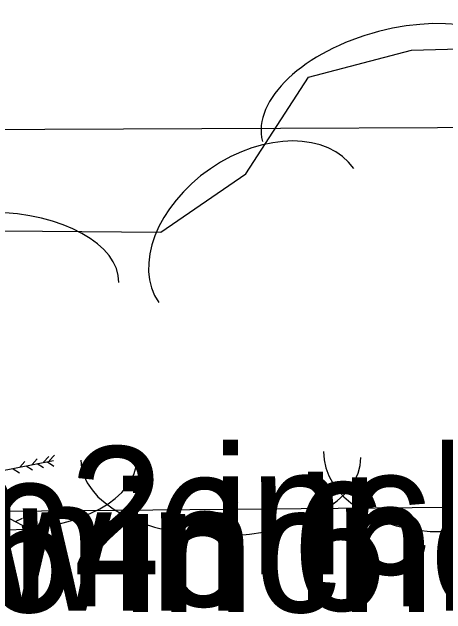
# Model space of a CAD drawing. Extents: x 1802180 to 1804859, y 572524 to 575172.
# Drawn here: x 1803720.21 to 1803737.18, y 573924.77 to 573948.28 of the extents above; entities that cross this region are included whole.
import ezdxf

# ---------------------------------------------------------------- set-up
doc = ezdxf.new("R2010")
doc.units = 0
for name, color, linetype in [('S_PARKING', 7, 'Continuous'), ('S_TREE', 7, 'Continuous'), ('S_TREE_ANNOT', 7, 'Continuous')]:
    doc.layers.add(name, color=color, linetype=linetype)

msp = doc.modelspace()

# ---------------------------------------------------------------- linework, layer by layer
at = {"layer": 'S_PARKING'}
msp.add_lwpolyline([(1803752.208, 573943.831), (1803752.208, 573943.831), (1803715.347, 573943.671), (1803697.282, 573943.111)], dxfattribs=at)
at = {"layer": 'S_TREE'}
for p, q in [((1803717.417, 573929.9), (1803721.838, 573930.767)), ((1803721, 573930.611), (1803721.202, 573930.833)), ((1803721.445, 573930.701), (1803721.647, 573930.923)), ((1803721.671, 573930.753), (1803721.873, 573930.975)), ((1803720.516, 573930.508), (1803720.718, 573930.73)), ((1803720.766, 573930.558), (1803721.019, 573930.398)), ((1803721.192, 573930.648), (1803721.445, 573930.488)), ((1803721.598, 573930.707), (1803721.851, 573930.546)), ((1803720.256, 573930.442), (1803720.51, 573930.281)), ((1803717.417, 573929.9), (1803721.333, 573927.855)), ((1803720.353, 573928.377), (1803720.618, 573928.517)), ((1803720.617, 573928.216), (1803720.688, 573927.925)), ((1803720.901, 573928.1), (1803721.167, 573928.24)), ((1803721.108, 573927.965), (1803721.179, 573927.673)), ((1803721.295, 573927.894), (1803721.56, 573928.033))]:
    msp.add_line(p, q, dxfattribs=at)
msp.add_lwpolyline([(1803697.907, 573938.916), (1803715.221, 573939.776), (1803726.033, 573939.682), (1803729.354, 573941.962), (1803731.805, 573945.742), (1803735.832, 573946.789), (1803743.361, 573946.997), (1803745.202, 573945.126), (1803747.375, 573941.643), (1803752.762, 573940.224), (1803762.823, 573939.856), (1803766.06, 573938.263), (1803767.057, 573933.643), (1803763.422, 573929.963), (1803759.07, 573929.129), (1803702.488, 573928.617), (1803698.989, 573929.187), (1803697.245, 573932.78), (1803696.8, 573935.252), (1803697.907, 573938.916)], dxfattribs=at)
for centre, major_axis, ratio in [((1803735.307, 573944.608), (-5.299, -1.377), 0.55008), ((1803729.764, 573939.548), (-3.811, -2.617), 0.685311), ((1803719.403, 573937.761), (-4.988, 0.044), 0.540699), ((1803737.012, 573931.152), (4.623, 0.042), 0.685311), ((1803720.104, 573930.756), (4.988, 0.045), 0.540699), ((1803728.376, 573930.83), (5.475, 0.05), 0.55008)]:
    msp.add_ellipse(centre, major_axis=major_axis, ratio=ratio, start_param=3.141593, end_param=6.283185, dxfattribs=at)

# ---------------------------------------------------------------- texts
at = {"layer": 'S_TREE_ANNOT'}
for s, p in [('twin 2 inch cedar', (1803708.69, 573926.311)), ('twin 6 inch cedar', (1803712.017, 573925.061)), ('twin 6 inch cedar', (1803705.173, 573924.839)), ('twin 6 inch cedar', (1803717.417, 573924.9))]:
    msp.add_text(s, height=5, dxfattribs=at).set_placement(p)

doc.saveas('drawing.dxf')
